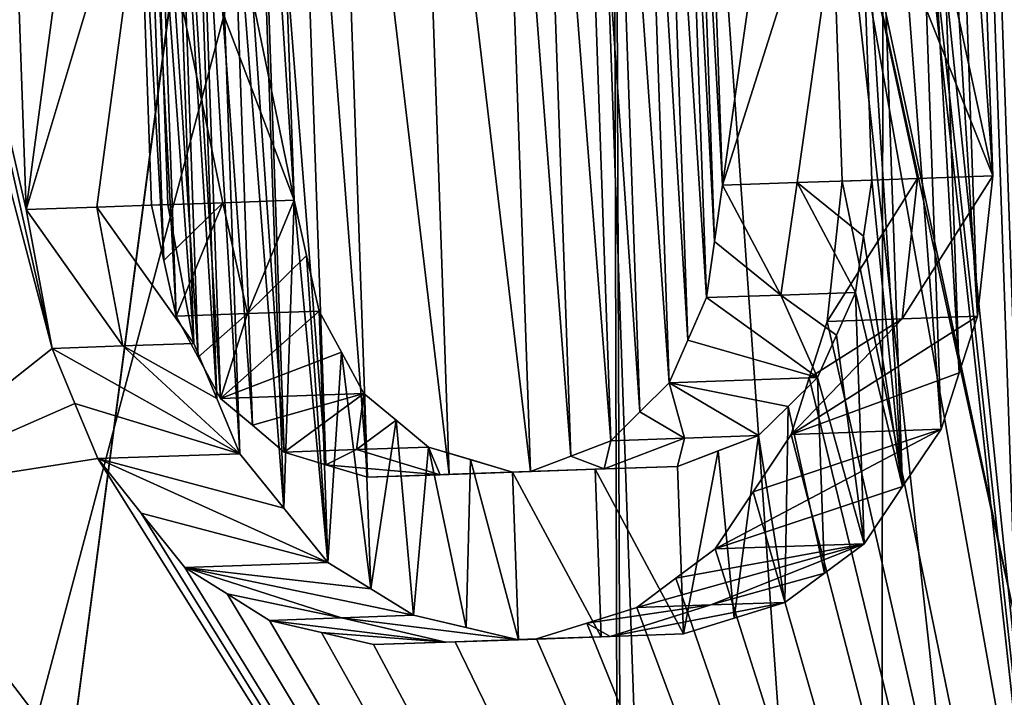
# Model space of a CAD drawing. Header units: millimetres. Extents: x -12 to 310, y -379 to 242.
# Tile 1037 of 1056: x 296.045 to 296.495, y -6.348 to -6.038. Entities that reach past the tile are written whole.
import ezdxf

# ---------------------------------------------------------------- set-up
doc = ezdxf.new("R2010")
doc.units = ezdxf.units.MM
doc.header["$LTSCALE"] = 65.185185
for name, color, linetype in [('3074', 7, 'CONTINUOUS'), ('3214', 7, 'CONTINUOUS'), ('3216', 7, 'CONTINUOUS'), ('3234', 7, 'CONTINUOUS'), ('3243', 7, 'CONTINUOUS'), ('3252', 7, 'CONTINUOUS'), ('3279', 7, 'CONTINUOUS'), ('3337', 7, 'CONTINUOUS'), ('3338', 7, 'CONTINUOUS'), ('3339', 7, 'CONTINUOUS'), ('3414', 7, 'CONTINUOUS'), ('3415', 7, 'CONTINUOUS'), ('3416', 7, 'CONTINUOUS'), ('3959', 7, 'CONTINUOUS'), ('4011', 7, 'CONTINUOUS'), ('4035', 7, 'CONTINUOUS'), ('4036', 7, 'CONTINUOUS'), ('4037', 7, 'CONTINUOUS'), ('4038', 7, 'CONTINUOUS'), ('4039', 7, 'CONTINUOUS'), ('4040', 7, 'CONTINUOUS'), ('4052', 7, 'CONTINUOUS'), ('4053', 7, 'CONTINUOUS'), ('4054', 7, 'CONTINUOUS'), ('4055', 7, 'CONTINUOUS'), ('4056', 7, 'CONTINUOUS'), ('4057', 7, 'CONTINUOUS'), ('4058', 7, 'CONTINUOUS'), ('4059', 7, 'CONTINUOUS'), ('4060', 7, 'CONTINUOUS'), ('4061', 7, 'CONTINUOUS'), ('4071', 7, 'CONTINUOUS'), ('4072', 7, 'CONTINUOUS'), ('4073', 7, 'CONTINUOUS'), ('4074', 7, 'CONTINUOUS'), ('4075', 7, 'CONTINUOUS'), ('4076', 7, 'CONTINUOUS'), ('4077', 7, 'CONTINUOUS'), ('4078', 7, 'CONTINUOUS'), ('4079', 7, 'CONTINUOUS'), ('4080', 7, 'CONTINUOUS')]:
    doc.layers.add(name, color=color, linetype=linetype)

msp = doc.modelspace()

# ---------------------------------------------------------------- linework, layer by layer
at = {"layer": '3074', "linetype": 'CONTINUOUS'}
for points in [[(75.3, -6.19459, -85), (75.3, 14, -85), (300.1, 14, -85), (75.3, -6.19459, -85)], [(75.3, -6.19459, -85), (300.1, 14, -85), (170.62996, 2.20925, -85), (75.3, -6.19459, -85)]]:
    msp.add_3dface(points, dxfattribs=at)
at = {"layer": '3214', "linetype": 'CONTINUOUS'}
for points in [[(295.97253, -1.52911, -54.60916), (296.81304, -9.20446, -54.96133), (300.35955, -1.37592, -58.99967), (295.97253, -1.52911, -54.60916)], [(290.24248, -9.4339, -53), (296.81304, -9.20446, -54.96133), (295.97253, -1.52911, -54.60916), (290.24248, -9.4339, -53)]]:
    msp.add_3dface(points, dxfattribs=at)
at = {"layer": '3216', "linetype": 'CONTINUOUS'}
for points in [[(295.96834, -1.52926, -75.39325), (301.96644, -1.3198, -65), (296.81304, -9.20446, -75.03867), (295.96834, -1.52926, -75.39325)], [(290.24248, -9.4339, -77), (295.96834, -1.52926, -75.39325), (296.81304, -9.20446, -75.03867), (290.24248, -9.4339, -77)]]:
    msp.add_3dface(points, dxfattribs=at)
at = {"layer": '3234', "linetype": 'CONTINUOUS'}
for points in [[(294.90485, 0.93512, -56.29446), (298.57859, 1.06341, -59.96436), (297.36202, -9.68559, -57.89358), (294.90485, 0.93512, -56.29446)], [(290.25992, -9.9336, -54.95), (294.90485, 0.93512, -56.29446), (297.36202, -9.68559, -57.89358), (290.25992, -9.9336, -54.95)]]:
    msp.add_3dface(points, dxfattribs=at)
at = {"layer": '3243', "linetype": 'CONTINUOUS'}
for points in [[(299.93038, 1.11062, -65), (294.91052, 0.93532, -73.70228), (300.3038, -9.58286, -65), (299.93038, 1.11062, -65)], [(294.91052, 0.93532, -73.70228), (290.25992, -9.9336, -75.05), (297.36202, -9.68559, -72.10642), (294.91052, 0.93532, -73.70228)], [(300.3038, -9.58286, -65), (294.91052, 0.93532, -73.70228), (297.36202, -9.68559, -72.10642), (300.3038, -9.58286, -65)]]:
    msp.add_3dface(points, dxfattribs=at)
at = {"layer": '3252', "linetype": 'CONTINUOUS'}
for points in [[(294.93208, -10.57093, -57.11792), (296.75393, -10.50731, -58.52997), (294.80832, -6.07251, -57.13765), (294.93208, -10.57093, -57.11792)], [(294.80832, -6.07251, -57.13765), (296.75393, -10.50731, -58.52997), (295.1906, -6.75189, -57.36234), (294.80832, -6.07251, -57.13765)]]:
    msp.add_3dface(points, dxfattribs=at)
at = {"layer": '3279', "linetype": 'CONTINUOUS'}
for points in [[(294.93208, -10.57093, -72.88208), (294.72269, -4.57459, -72.88208), (296.54453, -4.51097, -71.47003), (294.93208, -10.57093, -72.88208)], [(296.75393, -10.50731, -71.47003), (294.93208, -10.57093, -72.88208), (296.54453, -4.51097, -71.47003), (296.75393, -10.50731, -71.47003)]]:
    msp.add_3dface(points, dxfattribs=at)
at = {"layer": '3337', "linetype": 'CONTINUOUS'}
for points in [[(296.31312, -4.51905, -60.28893), (296.82434, -4.5012, -61), (296.33949, -12.0227, -60.25001), (296.31312, -4.51905, -60.28893)], [(296.33949, -12.0227, -60.25001), (296.82434, -4.5012, -61), (297.08608, -11.99663, -61), (296.33949, -12.0227, -60.25001)], [(295.47681, -4.54825, -60.5478), (296.31312, -4.51905, -60.28893), (295.65131, -9.54521, -60.5478), (295.47681, -4.54825, -60.5478)], [(295.65131, -9.54521, -60.5478), (296.31312, -4.51905, -60.28893), (296.33949, -12.0227, -60.25001), (295.65131, -9.54521, -60.5478)]]:
    msp.add_3dface(points, dxfattribs=at)
at = {"layer": '3338', "linetype": 'CONTINUOUS'}
for points in [[(296.66722, -4.50668, -61.45933), (296.26196, -4.52084, -61.72624), (297.08608, -11.99663, -61), (296.66722, -4.50668, -61.45933)], [(296.26196, -4.52084, -61.72624), (296.43646, -9.51779, -61.72624), (297.08608, -11.99663, -61), (296.26196, -4.52084, -61.72624)]]:
    msp.add_3dface(points, dxfattribs=at)
at = {"layer": '3339', "linetype": 'CONTINUOUS'}
for points in [[(296.4411, -4.51458, -62.09013), (296.59886, -4.50907, -62.4638), (296.61559, -9.51153, -62.09013), (296.4411, -4.51458, -62.09013)], [(296.26196, -4.52084, -61.72624), (296.4411, -4.51458, -62.09013), (296.43646, -9.51779, -61.72624), (296.26196, -4.52084, -61.72624)], [(296.4411, -4.51458, -62.09013), (296.61559, -9.51153, -62.09013), (296.43646, -9.51779, -61.72624), (296.4411, -4.51458, -62.09013)]]:
    msp.add_3dface(points, dxfattribs=at)
at = {"layer": '3414', "linetype": 'CONTINUOUS'}
for points in [[(296.82434, -4.5012, -69), (296.31312, -4.51905, -69.71107), (297.08608, -11.99663, -69), (296.82434, -4.5012, -69)], [(296.31312, -4.51905, -69.71107), (295.47681, -4.54825, -69.4522), (296.33359, -12.02291, -69.74999), (296.31312, -4.51905, -69.71107)], [(296.31312, -4.51905, -69.71107), (296.33359, -12.02291, -69.74999), (297.08608, -11.99663, -69), (296.31312, -4.51905, -69.71107)], [(295.47681, -4.54825, -69.4522), (295.65131, -9.54521, -69.4522), (296.33359, -12.02291, -69.74999), (295.47681, -4.54825, -69.4522)]]:
    msp.add_3dface(points, dxfattribs=at)
at = {"layer": '3415', "linetype": 'CONTINUOUS'}
for points in [[(296.66724, -4.50668, -68.54069), (296.82434, -4.5012, -69), (296.33949, -12.0227, -68.25001), (296.66724, -4.50668, -68.54069)], [(296.82434, -4.5012, -69), (297.08608, -11.99663, -69), (296.33949, -12.0227, -68.25001), (296.82434, -4.5012, -69)], [(296.26196, -4.52084, -68.27376), (296.66724, -4.50668, -68.54069), (296.43646, -9.51779, -68.27376), (296.26196, -4.52084, -68.27376)], [(296.43646, -9.51779, -68.27376), (296.66724, -4.50668, -68.54069), (296.33949, -12.0227, -68.25001), (296.43646, -9.51779, -68.27376)]]:
    msp.add_3dface(points, dxfattribs=at)
at = {"layer": '3416', "linetype": 'CONTINUOUS'}
for points in [[(296.59886, -4.50907, -67.5362), (296.4411, -4.51458, -67.90987), (296.77336, -9.50603, -67.5362), (296.59886, -4.50907, -67.5362)], [(296.4411, -4.51458, -67.90987), (296.26196, -4.52084, -68.27376), (296.61559, -9.51153, -67.90987), (296.4411, -4.51458, -67.90987)], [(296.4411, -4.51458, -67.90987), (296.61559, -9.51153, -67.90987), (296.77336, -9.50603, -67.5362), (296.4411, -4.51458, -67.90987)], [(296.26196, -4.52084, -68.27376), (296.43646, -9.51779, -68.27376), (296.61559, -9.51153, -67.90987), (296.26196, -4.52084, -68.27376)]]:
    msp.add_3dface(points, dxfattribs=at)
at = {"layer": '3959', "linetype": 'CONTINUOUS'}
for points in [[(296.50048, -6.3136, -58.42478), (296.47954, -5.71397, -58.42478), (296.40313, -5.85716, -58.347), (296.50048, -6.3136, -58.42478)], [(296.04843, -6.12502, -58.02139), (296.04178, -5.93363, -58.02141), (295.95778, -5.73219, -57.95691), (296.04843, -6.12502, -58.02139)], [(296.06026, -6.18846, -58.02955), (296.04843, -6.12502, -58.02139), (295.95778, -5.73219, -57.95691), (296.06026, -6.18846, -58.02955)], [(295.96045, -5.80874, -57.95691), (296.06026, -6.18846, -58.02955), (295.95778, -5.73219, -57.95691), (295.96045, -5.80874, -57.95691)], [(295.97604, -6.25528, -57.95691), (296.06026, -6.18846, -58.02955), (295.96045, -5.80874, -57.95691), (295.97604, -6.25528, -57.95691)], [(296.41448, -5.92061, -58.35563), (296.50048, -6.3136, -58.42478), (296.40313, -5.85716, -58.347), (296.41448, -5.92061, -58.35563)], [(296.62652, -7.10959, -58.52123), (296.50048, -6.3136, -58.42478), (296.41448, -5.92061, -58.35563), (296.62652, -7.10959, -58.52123)], [(296.42114, -6.112, -58.35561), (296.62652, -7.10959, -58.52123), (296.41448, -5.92061, -58.35563), (296.42114, -6.112, -58.35561)], [(296.41426, -6.1761, -58.347), (296.62652, -7.10959, -58.52123), (296.42114, -6.112, -58.35561), (296.41426, -6.1761, -58.347)], [(296.40608, -6.20194, -58.33844), (296.62652, -7.10959, -58.52123), (296.41426, -6.1761, -58.347), (296.40608, -6.20194, -58.33844)], [(296.07068, -6.21365, -58.03767), (296.06026, -6.18846, -58.02955), (295.97604, -6.25528, -57.95691), (296.07068, -6.21365, -58.03767)], [(296.39787, -6.22777, -58.32987), (296.62652, -7.10959, -58.52123), (296.40608, -6.20194, -58.33844), (296.39787, -6.22777, -58.32987)], [(296.08109, -6.23883, -58.0458), (296.07068, -6.21365, -58.03767), (295.97604, -6.25528, -57.95691), (296.08109, -6.23883, -58.0458)], [(296.38052, -6.25393, -58.31278), (296.62652, -7.10959, -58.52123), (296.39787, -6.22777, -58.32987), (296.38052, -6.25393, -58.31278)], [(296.62652, -7.10959, -58.52123), (296.08109, -6.23883, -58.0458), (295.97604, -6.25528, -57.95691), (296.62652, -7.10959, -58.52123)], [(296.08109, -6.23883, -58.0458), (296.62652, -7.10959, -58.52123), (296.101, -6.26368, -58.06212), (296.08109, -6.23883, -58.0458)], [(296.36311, -6.28008, -58.29573), (296.62652, -7.10959, -58.52123), (296.38052, -6.25393, -58.31278), (296.36311, -6.28008, -58.29573)], [(295.97872, -6.33182, -57.95691), (296.62652, -7.10959, -58.52123), (295.97604, -6.25528, -57.95691), (295.97872, -6.33182, -57.95691)], [(296.101, -6.26368, -58.06212), (296.62652, -7.10959, -58.52123), (296.12087, -6.28854, -58.0785), (296.101, -6.26368, -58.06212)], [(296.34522, -6.29348, -58.27873), (296.62652, -7.10959, -58.52123), (296.36311, -6.28008, -58.29573), (296.34522, -6.29348, -58.27873)], [(296.12087, -6.28854, -58.0785), (296.62652, -7.10959, -58.52123), (296.14024, -6.30063, -58.09491), (296.12087, -6.28854, -58.0785)], [(296.32727, -6.30691, -58.26178), (296.62652, -7.10959, -58.52123), (296.34522, -6.29348, -58.27873), (296.32727, -6.30691, -58.26178)], [(296.62652, -7.10959, -58.52123), (296.15956, -6.31277, -58.11138), (296.14024, -6.30063, -58.09491), (296.62652, -7.10959, -58.52123)], [(296.30443, -6.31406, -58.24065), (296.62652, -7.10959, -58.52123), (296.32727, -6.30691, -58.26178), (296.30443, -6.31406, -58.24065)], [(296.15956, -6.31277, -58.11138), (296.62652, -7.10959, -58.52123), (296.18331, -6.31829, -58.13203), (296.15956, -6.31277, -58.11138)], [(296.28152, -6.32122, -58.2196), (296.62652, -7.10959, -58.52123), (296.30443, -6.31406, -58.24065), (296.28152, -6.32122, -58.2196)], [(296.18331, -6.31829, -58.13203), (296.62652, -7.10959, -58.52123), (296.20699, -6.32382, -58.15277), (296.18331, -6.31829, -58.13203)], [(296.20699, -6.32382, -58.15277), (296.62652, -7.10959, -58.52123), (296.24435, -6.32255, -58.18608), (296.20699, -6.32382, -58.15277)], [(296.24435, -6.32255, -58.18608), (296.62652, -7.10959, -58.52123), (296.28152, -6.32122, -58.2196), (296.24435, -6.32255, -58.18608)], [(295.80263, -6.33797, -57.81444), (296.62652, -7.10959, -58.52123), (295.97872, -6.33182, -57.95691), (295.80263, -6.33797, -57.81444)], [(295.62308, -6.34424, -57.67637), (296.62652, -7.10959, -58.52123), (295.80263, -6.33797, -57.81444), (295.62308, -6.34424, -57.67637)], [(296.62652, -7.10959, -58.52123), (295.62308, -6.34424, -57.67637), (295.54187, -6.34708, -57.61621), (296.62652, -7.10959, -58.52123)], [(295.49581, -6.34869, -57.5827), (296.62652, -7.10959, -58.52123), (295.54187, -6.34708, -57.61621), (295.49581, -6.34869, -57.5827)]]:
    msp.add_3dface(points, dxfattribs=at)
at = {"layer": '4011', "linetype": 'CONTINUOUS'}
msp.add_3dface([(296.47954, -5.71397, -58.42478), (296.50048, -6.3136, -58.42478), (296.54904, -5.71154, -58.35292), (296.47954, -5.71397, -58.42478)], dxfattribs=at)
at = {"layer": '4035', "linetype": 'CONTINUOUS'}
for points in [[(296.1925, -6.31159, -58.07368), (296.15956, -6.31277, -58.11138), (296.24013, -6.3227, -58.11535), (296.1925, -6.31159, -58.07368)], [(296.15956, -6.31277, -58.11138), (296.18331, -6.31829, -58.13203), (296.24013, -6.3227, -58.11535), (296.15956, -6.31277, -58.11138)], [(296.22535, -6.31041, -58.0361), (296.1925, -6.31159, -58.07368), (296.27328, -6.32157, -58.07793), (296.22535, -6.31041, -58.0361)], [(296.27328, -6.32157, -58.07793), (296.1925, -6.31159, -58.07368), (296.24013, -6.3227, -58.11535), (296.27328, -6.32157, -58.07793)], [(296.24935, -6.31599, -58.05697), (296.22535, -6.31041, -58.0361), (296.27328, -6.32157, -58.07793), (296.24935, -6.31599, -58.05697)], [(296.18331, -6.31829, -58.13203), (296.20699, -6.32382, -58.15277), (296.24013, -6.3227, -58.11535), (296.18331, -6.31829, -58.13203)]]:
    msp.add_3dface(points, dxfattribs=at)
at = {"layer": '4036', "linetype": 'CONTINUOUS'}
for points in [[(296.18624, -6.28625, -58.00285), (296.12087, -6.28854, -58.0785), (296.20582, -6.29835, -58.01945), (296.18624, -6.28625, -58.00285)], [(296.12087, -6.28854, -58.0785), (296.14024, -6.30063, -58.09491), (296.1925, -6.31159, -58.07368), (296.12087, -6.28854, -58.0785)], [(296.12087, -6.28854, -58.0785), (296.1925, -6.31159, -58.07368), (296.22535, -6.31041, -58.0361), (296.12087, -6.28854, -58.0785)], [(296.12087, -6.28854, -58.0785), (296.22535, -6.31041, -58.0361), (296.20582, -6.29835, -58.01945), (296.12087, -6.28854, -58.0785)], [(296.14024, -6.30063, -58.09491), (296.15956, -6.31277, -58.11138), (296.1925, -6.31159, -58.07368), (296.14024, -6.30063, -58.09491)]]:
    msp.add_3dface(points, dxfattribs=at)
at = {"layer": '4037', "linetype": 'CONTINUOUS'}
for points in [[(296.14604, -6.23657, -57.9698), (296.08109, -6.23883, -58.0458), (296.16616, -6.26141, -57.9863), (296.14604, -6.23657, -57.9698)], [(296.08109, -6.23883, -58.0458), (296.101, -6.26368, -58.06212), (296.18624, -6.28625, -58.00285), (296.08109, -6.23883, -58.0458)], [(296.08109, -6.23883, -58.0458), (296.18624, -6.28625, -58.00285), (296.16616, -6.26141, -57.9863), (296.08109, -6.23883, -58.0458)], [(296.101, -6.26368, -58.06212), (296.12087, -6.28854, -58.0785), (296.18624, -6.28625, -58.00285), (296.101, -6.26368, -58.06212)]]:
    msp.add_3dface(points, dxfattribs=at)
at = {"layer": '4038', "linetype": 'CONTINUOUS'}
for points in [[(296.06026, -6.18846, -58.02955), (296.14604, -6.23657, -57.9698), (296.09257, -6.18734, -57.99149), (296.06026, -6.18846, -58.02955)], [(296.12496, -6.18621, -57.95333), (296.09257, -6.18734, -57.99149), (296.13551, -6.21139, -57.96157), (296.12496, -6.18621, -57.95333)], [(296.14604, -6.23657, -57.9698), (296.13551, -6.21139, -57.96157), (296.09257, -6.18734, -57.99149), (296.14604, -6.23657, -57.9698)], [(296.06026, -6.18846, -58.02955), (296.07068, -6.21365, -58.03767), (296.14604, -6.23657, -57.9698), (296.06026, -6.18846, -58.02955)], [(296.07068, -6.21365, -58.03767), (296.08109, -6.23883, -58.0458), (296.14604, -6.23657, -57.9698), (296.07068, -6.21365, -58.03767)]]:
    msp.add_3dface(points, dxfattribs=at)
at = {"layer": '4039', "linetype": 'CONTINUOUS'}
for points in [[(296.04843, -6.12502, -58.02139), (296.09257, -6.18734, -57.99149), (296.08078, -6.12388, -57.98328), (296.04843, -6.12502, -58.02139)], [(296.08078, -6.12388, -57.98328), (296.12496, -6.18621, -57.95333), (296.11312, -6.12274, -57.94517), (296.08078, -6.12388, -57.98328)], [(296.09257, -6.18734, -57.99149), (296.12496, -6.18621, -57.95333), (296.08078, -6.12388, -57.98328), (296.09257, -6.18734, -57.99149)], [(296.04843, -6.12502, -58.02139), (296.06026, -6.18846, -58.02955), (296.09257, -6.18734, -57.99149), (296.04843, -6.12502, -58.02139)]]:
    msp.add_3dface(points, dxfattribs=at)
at = {"layer": '4040', "linetype": 'CONTINUOUS'}
for points in [[(296.04843, -6.12502, -58.02139), (296.08078, -6.12388, -57.98328), (296.10641, -5.93138, -57.94515), (296.04843, -6.12502, -58.02139)], [(296.07409, -5.93251, -57.98328), (296.04843, -6.12502, -58.02139), (296.10641, -5.93138, -57.94515), (296.07409, -5.93251, -57.98328)], [(296.08078, -6.12388, -57.98328), (296.11312, -6.12274, -57.94517), (296.10641, -5.93138, -57.94515), (296.08078, -6.12388, -57.98328)], [(296.04178, -5.93363, -58.02141), (296.04843, -6.12502, -58.02139), (296.07409, -5.93251, -57.98328), (296.04178, -5.93363, -58.02141)]]:
    msp.add_3dface(points, dxfattribs=at)
at = {"layer": '4052', "linetype": 'CONTINUOUS'}
for points in [[(296.41448, -5.92061, -58.35563), (296.44881, -5.91942, -58.3193), (296.48985, -6.10959, -58.283), (296.41448, -5.92061, -58.35563)], [(296.42114, -6.112, -58.35561), (296.41448, -5.92061, -58.35563), (296.4555, -6.1108, -58.3193), (296.42114, -6.112, -58.35561)], [(296.4555, -6.1108, -58.3193), (296.41448, -5.92061, -58.35563), (296.48985, -6.10959, -58.283), (296.4555, -6.1108, -58.3193)], [(296.44881, -5.91942, -58.3193), (296.48314, -5.91823, -58.28297), (296.48985, -6.10959, -58.283), (296.44881, -5.91942, -58.3193)]]:
    msp.add_3dface(points, dxfattribs=at)
at = {"layer": '4053', "linetype": 'CONTINUOUS'}
for points in [[(296.41426, -6.1761, -58.347), (296.42114, -6.112, -58.35561), (296.4555, -6.1108, -58.3193), (296.41426, -6.1761, -58.347)], [(296.41426, -6.1761, -58.347), (296.4555, -6.1108, -58.3193), (296.44854, -6.17491, -58.31072), (296.41426, -6.1761, -58.347)], [(296.4555, -6.1108, -58.3193), (296.48985, -6.10959, -58.283), (296.44854, -6.17491, -58.31072), (296.4555, -6.1108, -58.3193)], [(296.44854, -6.17491, -58.31072), (296.48985, -6.10959, -58.283), (296.48292, -6.17371, -58.27433), (296.44854, -6.17491, -58.31072)]]:
    msp.add_3dface(points, dxfattribs=at)
at = {"layer": '4054', "linetype": 'CONTINUOUS'}
for points in [[(296.39787, -6.22777, -58.32987), (296.44854, -6.17491, -58.31072), (296.48292, -6.17371, -58.27433), (296.39787, -6.22777, -58.32987)], [(296.39787, -6.22777, -58.32987), (296.48292, -6.17371, -58.27433), (296.4746, -6.19955, -58.26564), (296.39787, -6.22777, -58.32987)], [(296.39787, -6.22777, -58.32987), (296.40608, -6.20194, -58.33844), (296.44854, -6.17491, -58.31072), (296.39787, -6.22777, -58.32987)], [(296.40608, -6.20194, -58.33844), (296.41426, -6.1761, -58.347), (296.44854, -6.17491, -58.31072), (296.40608, -6.20194, -58.33844)], [(296.46628, -6.22538, -58.25698), (296.39787, -6.22777, -58.32987), (296.4746, -6.19955, -58.26564), (296.46628, -6.22538, -58.25698)]]:
    msp.add_3dface(points, dxfattribs=at)
at = {"layer": '4055', "linetype": 'CONTINUOUS'}
for points in [[(296.36311, -6.28008, -58.29573), (296.38052, -6.25393, -58.31278), (296.46628, -6.22538, -58.25698), (296.36311, -6.28008, -58.29573)], [(296.36311, -6.28008, -58.29573), (296.46628, -6.22538, -58.25698), (296.44873, -6.25154, -58.23969), (296.36311, -6.28008, -58.29573)], [(296.38052, -6.25393, -58.31278), (296.39787, -6.22777, -58.32987), (296.46628, -6.22538, -58.25698), (296.38052, -6.25393, -58.31278)], [(296.43113, -6.2777, -58.22246), (296.36311, -6.28008, -58.29573), (296.44873, -6.25154, -58.23969), (296.43113, -6.2777, -58.22246)]]:
    msp.add_3dface(points, dxfattribs=at)
at = {"layer": '4056', "linetype": 'CONTINUOUS'}
for points in [[(296.32727, -6.30691, -58.26178), (296.34522, -6.29348, -58.27873), (296.43113, -6.2777, -58.22246), (296.32727, -6.30691, -58.26178)], [(296.32727, -6.30691, -58.26178), (296.43113, -6.2777, -58.22246), (296.36115, -6.3057, -58.22487), (296.32727, -6.30691, -58.26178)], [(296.34522, -6.29348, -58.27873), (296.36311, -6.28008, -58.29573), (296.43113, -6.2777, -58.22246), (296.34522, -6.29348, -58.27873)], [(296.36115, -6.3057, -58.22487), (296.43113, -6.2777, -58.22246), (296.41302, -6.29112, -58.20527), (296.36115, -6.3057, -58.22487)], [(296.39487, -6.30449, -58.18813), (296.36115, -6.3057, -58.22487), (296.41302, -6.29112, -58.20527), (296.39487, -6.30449, -58.18813)]]:
    msp.add_3dface(points, dxfattribs=at)
at = {"layer": '4057', "linetype": 'CONTINUOUS'}
for points in [[(296.36115, -6.3057, -58.22487), (296.39487, -6.30449, -58.18813), (296.31508, -6.32008, -58.18255), (296.36115, -6.3057, -58.22487)], [(296.31508, -6.32008, -58.18255), (296.39487, -6.30449, -58.18813), (296.34864, -6.31894, -58.14551), (296.31508, -6.32008, -58.18255)], [(296.34864, -6.31894, -58.14551), (296.39487, -6.30449, -58.18813), (296.37179, -6.31171, -58.16678), (296.34864, -6.31894, -58.14551)], [(296.30443, -6.31406, -58.24065), (296.32727, -6.30691, -58.26178), (296.36115, -6.3057, -58.22487), (296.30443, -6.31406, -58.24065)], [(296.30443, -6.31406, -58.24065), (296.36115, -6.3057, -58.22487), (296.31508, -6.32008, -58.18255), (296.30443, -6.31406, -58.24065)], [(296.28152, -6.32122, -58.2196), (296.30443, -6.31406, -58.24065), (296.31508, -6.32008, -58.18255), (296.28152, -6.32122, -58.2196)]]:
    msp.add_3dface(points, dxfattribs=at)
at = {"layer": '4058', "linetype": 'CONTINUOUS'}
for points in [[(296.20699, -6.32382, -58.15277), (296.24435, -6.32255, -58.18608), (296.24013, -6.3227, -58.11535), (296.20699, -6.32382, -58.15277)], [(296.24435, -6.32255, -58.18608), (296.27328, -6.32157, -58.07793), (296.24013, -6.3227, -58.11535), (296.24435, -6.32255, -58.18608)], [(296.24435, -6.32255, -58.18608), (296.28152, -6.32122, -58.2196), (296.31105, -6.32022, -58.11161), (296.24435, -6.32255, -58.18608)], [(296.27328, -6.32157, -58.07793), (296.24435, -6.32255, -58.18608), (296.31105, -6.32022, -58.11161), (296.27328, -6.32157, -58.07793)], [(296.28152, -6.32122, -58.2196), (296.31508, -6.32008, -58.18255), (296.31105, -6.32022, -58.11161), (296.28152, -6.32122, -58.2196)], [(296.31508, -6.32008, -58.18255), (296.34864, -6.31894, -58.14551), (296.31105, -6.32022, -58.11161), (296.31508, -6.32008, -58.18255)]]:
    msp.add_3dface(points, dxfattribs=at)
at = {"layer": '4059', "linetype": 'CONTINUOUS'}
for points in [[(296.44873, -6.25154, -58.23969), (296.43224, -5.77949, -58.23969), (296.42788, -5.92016, -58.23105), (296.44873, -6.25154, -58.23969)], [(296.45158, -5.80436, -58.25698), (296.43224, -5.77949, -58.23969), (296.46628, -6.22538, -58.25698), (296.45158, -5.80436, -58.25698)], [(296.46628, -6.22538, -58.25698), (296.43224, -5.77949, -58.23969), (296.44873, -6.25154, -58.23969), (296.46628, -6.22538, -58.25698)], [(296.13134, -5.81555, -57.9698), (296.16616, -6.26141, -57.9863), (296.14968, -5.78936, -57.9863), (296.13134, -5.81555, -57.9698)], [(296.14968, -5.78936, -57.9863), (296.16616, -6.26141, -57.9863), (296.17086, -6.12073, -57.99457), (296.14968, -5.78936, -57.9863)], [(296.14968, -5.78936, -57.9863), (296.17086, -6.12073, -57.99457), (296.16418, -5.92936, -57.99457), (296.14968, -5.78936, -57.9863)], [(296.46168, -5.82956, -58.26564), (296.45158, -5.80436, -58.25698), (296.4746, -6.19955, -58.26564), (296.46168, -5.82956, -58.26564)], [(296.45158, -5.80436, -58.25698), (296.46628, -6.22538, -58.25698), (296.4746, -6.19955, -58.26564), (296.45158, -5.80436, -58.25698)], [(296.14604, -6.23657, -57.9698), (296.13134, -5.81555, -57.9698), (296.12259, -5.8414, -57.96157), (296.14604, -6.23657, -57.9698)], [(296.14604, -6.23657, -57.9698), (296.16616, -6.26141, -57.9863), (296.13134, -5.81555, -57.9698), (296.14604, -6.23657, -57.9698)], [(296.47178, -5.85475, -58.27433), (296.46168, -5.82956, -58.26564), (296.48292, -6.17371, -58.27433), (296.47178, -5.85475, -58.27433)], [(296.48292, -6.17371, -58.27433), (296.46168, -5.82956, -58.26564), (296.4746, -6.19955, -58.26564), (296.48292, -6.17371, -58.27433)], [(296.11382, -5.86725, -57.95333), (296.13551, -6.21139, -57.96157), (296.12259, -5.8414, -57.96157), (296.11382, -5.86725, -57.95333)], [(296.13551, -6.21139, -57.96157), (296.14604, -6.23657, -57.9698), (296.12259, -5.8414, -57.96157), (296.13551, -6.21139, -57.96157)], [(296.48314, -5.91823, -58.28297), (296.47178, -5.85475, -58.27433), (296.48985, -6.10959, -58.283), (296.48314, -5.91823, -58.28297)], [(296.48985, -6.10959, -58.283), (296.47178, -5.85475, -58.27433), (296.48292, -6.17371, -58.27433), (296.48985, -6.10959, -58.283)], [(296.10641, -5.93138, -57.94515), (296.12496, -6.18621, -57.95333), (296.11382, -5.86725, -57.95333), (296.10641, -5.93138, -57.94515)], [(296.12496, -6.18621, -57.95333), (296.13551, -6.21139, -57.96157), (296.11382, -5.86725, -57.95333), (296.12496, -6.18621, -57.95333)], [(296.43459, -6.11152, -58.23107), (296.44873, -6.25154, -58.23969), (296.42788, -5.92016, -58.23105), (296.43459, -6.11152, -58.23107)], [(296.11312, -6.12274, -57.94517), (296.12496, -6.18621, -57.95333), (296.10641, -5.93138, -57.94515), (296.11312, -6.12274, -57.94517)], [(296.43085, -6.1372, -58.22676), (296.44873, -6.25154, -58.23969), (296.43459, -6.11152, -58.23107), (296.43085, -6.1372, -58.22676)], [(296.16616, -6.26141, -57.9863), (296.18624, -6.28625, -58.00285), (296.17086, -6.12073, -57.99457), (296.16616, -6.26141, -57.9863)], [(296.17086, -6.12073, -57.99457), (296.18624, -6.28625, -58.00285), (296.17654, -6.14608, -57.99871), (296.17086, -6.12073, -57.99457)], [(296.42714, -6.16289, -58.22248), (296.44873, -6.25154, -58.23969), (296.43085, -6.1372, -58.22676), (296.42714, -6.16289, -58.22248)], [(296.17654, -6.14608, -57.99871), (296.18624, -6.28625, -58.00285), (296.1822, -6.17144, -58.00283), (296.17654, -6.14608, -57.99871)], [(296.41852, -6.18234, -58.21386), (296.43113, -6.2777, -58.22246), (296.42714, -6.16289, -58.22248), (296.41852, -6.18234, -58.21386)], [(296.43113, -6.2777, -58.22246), (296.44873, -6.25154, -58.23969), (296.42714, -6.16289, -58.22248), (296.43113, -6.2777, -58.22246)], [(296.1822, -6.17144, -58.00283), (296.18624, -6.28625, -58.00285), (296.19246, -6.19024, -58.01114), (296.1822, -6.17144, -58.00283)], [(296.40991, -6.2018, -58.20527), (296.43113, -6.2777, -58.22246), (296.41852, -6.18234, -58.21386), (296.40991, -6.2018, -58.20527)], [(296.18624, -6.28625, -58.00285), (296.20582, -6.29835, -58.01945), (296.19246, -6.19024, -58.01114), (296.18624, -6.28625, -58.00285)], [(296.19246, -6.19024, -58.01114), (296.20582, -6.29835, -58.01945), (296.2027, -6.20904, -58.01945), (296.19246, -6.19024, -58.01114)], [(296.39641, -6.21505, -58.19241), (296.41302, -6.29112, -58.20527), (296.40991, -6.2018, -58.20527), (296.39641, -6.21505, -58.19241)], [(296.41302, -6.29112, -58.20527), (296.43113, -6.2777, -58.22246), (296.40991, -6.2018, -58.20527), (296.41302, -6.29112, -58.20527)], [(296.2027, -6.20904, -58.01945), (296.20582, -6.29835, -58.01945), (296.21746, -6.2213, -58.03193), (296.2027, -6.20904, -58.01945)], [(296.38289, -6.22826, -58.17958), (296.39487, -6.30449, -58.18813), (296.39641, -6.21505, -58.19241), (296.38289, -6.22826, -58.17958)], [(296.39487, -6.30449, -58.18813), (296.41302, -6.29112, -58.20527), (296.39641, -6.21505, -58.19241), (296.39487, -6.30449, -58.18813)], [(296.20582, -6.29835, -58.01945), (296.22535, -6.31041, -58.0361), (296.21746, -6.2213, -58.03193), (296.20582, -6.29835, -58.01945)], [(296.21746, -6.2213, -58.03193), (296.22535, -6.31041, -58.0361), (296.2322, -6.23352, -58.04444), (296.21746, -6.2213, -58.03193)], [(296.36445, -6.23532, -58.16252), (296.37179, -6.31171, -58.16678), (296.38289, -6.22826, -58.17958), (296.36445, -6.23532, -58.16252)], [(296.37179, -6.31171, -58.16678), (296.39487, -6.30449, -58.18813), (296.38289, -6.22826, -58.17958), (296.37179, -6.31171, -58.16678)], [(296.22535, -6.31041, -58.0361), (296.24935, -6.31599, -58.05697), (296.2322, -6.23352, -58.04444), (296.22535, -6.31041, -58.0361)], [(296.2322, -6.23352, -58.04444), (296.24935, -6.31599, -58.05697), (296.25142, -6.23927, -58.06116), (296.2322, -6.23352, -58.04444)], [(296.34596, -6.24239, -58.14551), (296.34864, -6.31894, -58.14551), (296.36445, -6.23532, -58.16252), (296.34596, -6.24239, -58.14551)], [(296.34864, -6.31894, -58.14551), (296.37179, -6.31171, -58.16678), (296.36445, -6.23532, -58.16252), (296.34864, -6.31894, -58.14551)], [(296.24935, -6.31599, -58.05697), (296.27328, -6.32157, -58.07793), (296.25142, -6.23927, -58.06116), (296.24935, -6.31599, -58.05697)], [(296.25142, -6.23927, -58.06116), (296.27328, -6.32157, -58.07793), (296.27061, -6.24499, -58.07793), (296.25142, -6.23927, -58.06116)], [(296.27061, -6.24499, -58.07793), (296.31105, -6.32022, -58.11161), (296.30837, -6.24367, -58.11161), (296.27061, -6.24499, -58.07793)], [(296.27328, -6.32157, -58.07793), (296.31105, -6.32022, -58.11161), (296.27061, -6.24499, -58.07793), (296.27328, -6.32157, -58.07793)], [(296.30837, -6.24367, -58.11161), (296.34864, -6.31894, -58.14551), (296.34596, -6.24239, -58.14551), (296.30837, -6.24367, -58.11161)], [(296.31105, -6.32022, -58.11161), (296.34864, -6.31894, -58.14551), (296.30837, -6.24367, -58.11161), (296.31105, -6.32022, -58.11161)]]:
    msp.add_3dface(points, dxfattribs=at)
at = {"layer": '4060', "linetype": 'CONTINUOUS'}
for points in [[(296.13155, -5.9305, -58.03244), (296.17086, -6.12073, -57.99457), (296.09892, -5.93164, -58.07031), (296.13155, -5.9305, -58.03244)], [(296.16418, -5.92936, -57.99457), (296.17086, -6.12073, -57.99457), (296.13155, -5.9305, -58.03244), (296.16418, -5.92936, -57.99457)], [(296.17086, -6.12073, -57.99457), (296.13823, -6.12187, -58.03244), (296.09892, -5.93164, -58.07031), (296.17086, -6.12073, -57.99457)], [(296.13823, -6.12187, -58.03244), (296.1056, -6.12302, -58.07031), (296.09892, -5.93164, -58.07031), (296.13823, -6.12187, -58.03244)]]:
    msp.add_3dface(points, dxfattribs=at)
at = {"layer": '4061', "linetype": 'CONTINUOUS'}
for points in [[(296.18873, -5.8008, -58.15277), (296.17019, -5.8078, -58.13617), (296.20432, -6.2473, -58.15277), (296.18873, -5.8008, -58.15277)], [(296.22608, -5.79946, -58.18608), (296.18873, -5.8008, -58.15277), (296.24167, -6.246, -58.18608), (296.22608, -5.79946, -58.18608)], [(296.24167, -6.246, -58.18608), (296.18873, -5.8008, -58.15277), (296.20432, -6.2473, -58.15277), (296.24167, -6.246, -58.18608)], [(296.26325, -5.79816, -58.2196), (296.22608, -5.79946, -58.18608), (296.27884, -6.24467, -58.2196), (296.26325, -5.79816, -58.2196)], [(296.27884, -6.24467, -58.2196), (296.22608, -5.79946, -58.18608), (296.24167, -6.246, -58.18608), (296.27884, -6.24467, -58.2196)], [(296.28199, -5.8039, -58.23643), (296.26325, -5.79816, -58.2196), (296.29714, -6.23768, -58.23643), (296.28199, -5.8039, -58.23643)], [(296.29714, -6.23768, -58.23643), (296.26325, -5.79816, -58.2196), (296.27884, -6.24467, -58.2196), (296.29714, -6.23768, -58.23643)], [(296.30068, -5.8096, -58.25332), (296.28199, -5.8039, -58.23643), (296.31539, -6.23068, -58.25332), (296.30068, -5.8096, -58.25332)], [(296.31539, -6.23068, -58.25332), (296.28199, -5.8039, -58.23643), (296.29714, -6.23768, -58.23643), (296.31539, -6.23068, -58.25332)], [(296.17019, -5.8078, -58.13617), (296.1516, -5.8148, -58.11963), (296.18534, -6.24158, -58.13617), (296.17019, -5.8078, -58.13617)], [(296.20432, -6.2473, -58.15277), (296.17019, -5.8078, -58.13617), (296.18534, -6.24158, -58.13617), (296.20432, -6.2473, -58.15277)], [(296.31494, -5.82191, -58.26601), (296.30068, -5.8096, -58.25332), (296.32875, -6.21741, -58.26601), (296.31494, -5.82191, -58.26601)], [(296.32875, -6.21741, -58.26601), (296.30068, -5.8096, -58.25332), (296.31539, -6.23068, -58.25332), (296.32875, -6.21741, -58.26601)], [(296.1516, -5.8148, -58.11963), (296.13792, -5.8281, -58.10726), (296.16631, -6.23589, -58.11963), (296.1516, -5.8148, -58.11963)], [(296.18534, -6.24158, -58.13617), (296.1516, -5.8148, -58.11963), (296.16631, -6.23589, -58.11963), (296.18534, -6.24158, -58.13617)], [(296.32917, -5.83418, -58.27873), (296.31494, -5.82191, -58.26601), (296.3421, -6.20417, -58.27873), (296.32917, -5.83418, -58.27873)], [(296.3421, -6.20417, -58.27873), (296.31494, -5.82191, -58.26601), (296.32875, -6.21741, -58.26601), (296.3421, -6.20417, -58.27873)], [(296.13792, -5.8281, -58.10726), (296.1242, -5.84134, -58.09492), (296.15173, -6.22359, -58.10726), (296.13792, -5.8281, -58.10726)], [(296.16631, -6.23589, -58.11963), (296.13792, -5.8281, -58.10726), (296.15173, -6.22359, -58.10726), (296.16631, -6.23589, -58.11963)], [(296.33902, -5.853, -58.28722), (296.32917, -5.83418, -58.27873), (296.3506, -6.18471, -58.28722), (296.33902, -5.853, -58.28722)], [(296.3506, -6.18471, -58.28722), (296.32917, -5.83418, -58.27873), (296.3421, -6.20417, -58.27873), (296.3506, -6.18471, -58.28722)], [(296.1242, -5.84134, -58.09492), (296.11542, -5.86081, -58.0867), (296.13712, -6.21133, -58.09492), (296.1242, -5.84134, -58.09492)], [(296.15173, -6.22359, -58.10726), (296.1242, -5.84134, -58.09492), (296.13712, -6.21133, -58.09492), (296.15173, -6.22359, -58.10726)], [(296.34883, -5.87183, -58.29571), (296.33902, -5.853, -58.28722), (296.35908, -6.16525, -58.29571), (296.34883, -5.87183, -58.29571)], [(296.35908, -6.16525, -58.29571), (296.33902, -5.853, -58.28722), (296.3506, -6.18471, -58.28722), (296.35908, -6.16525, -58.29571)], [(296.11542, -5.86081, -58.0867), (296.10664, -5.88028, -58.07852), (296.127, -6.19252, -58.0867), (296.11542, -5.86081, -58.0867)], [(296.13712, -6.21133, -58.09492), (296.11542, -5.86081, -58.0867), (296.127, -6.19252, -58.0867), (296.13712, -6.21133, -58.09492)], [(296.35432, -5.89717, -58.29999), (296.34883, -5.87183, -58.29571), (296.36279, -6.13958, -58.29999), (296.35432, -5.89717, -58.29999)], [(296.36279, -6.13958, -58.29999), (296.34883, -5.87183, -58.29571), (296.35908, -6.16525, -58.29571), (296.36279, -6.13958, -58.29999)], [(296.10664, -5.88028, -58.07852), (296.10277, -5.90596, -58.0744), (296.11689, -6.17371, -58.07852), (296.10664, -5.88028, -58.07852)], [(296.127, -6.19252, -58.0867), (296.10664, -5.88028, -58.07852), (296.11689, -6.17371, -58.07852), (296.127, -6.19252, -58.0867)], [(296.35981, -5.92252, -58.30427), (296.35432, -5.89717, -58.29999), (296.36647, -6.11391, -58.30425), (296.35981, -5.92252, -58.30427)], [(296.36647, -6.11391, -58.30425), (296.35432, -5.89717, -58.29999), (296.36279, -6.13958, -58.29999), (296.36647, -6.11391, -58.30425)], [(296.10277, -5.90596, -58.0744), (296.09892, -5.93164, -58.07031), (296.11123, -6.14836, -58.0744), (296.10277, -5.90596, -58.0744)], [(296.11689, -6.17371, -58.07852), (296.10277, -5.90596, -58.0744), (296.11123, -6.14836, -58.0744), (296.11689, -6.17371, -58.07852)], [(296.09892, -5.93164, -58.07031), (296.1056, -6.12302, -58.07031), (296.11123, -6.14836, -58.0744), (296.09892, -5.93164, -58.07031)]]:
    msp.add_3dface(points, dxfattribs=at)
at = {"layer": '4071', "linetype": 'CONTINUOUS'}
for points in [[(296.35981, -5.92252, -58.30427), (296.36647, -6.11391, -58.30425), (296.39385, -5.92134, -58.26766), (296.35981, -5.92252, -58.30427)], [(296.36647, -6.11391, -58.30425), (296.42788, -5.92016, -58.23105), (296.39385, -5.92134, -58.26766), (296.36647, -6.11391, -58.30425)], [(296.42788, -5.92016, -58.23105), (296.36647, -6.11391, -58.30425), (296.40053, -6.11271, -58.26766), (296.42788, -5.92016, -58.23105)], [(296.43459, -6.11152, -58.23107), (296.42788, -5.92016, -58.23105), (296.40053, -6.11271, -58.26766), (296.43459, -6.11152, -58.23107)]]:
    msp.add_3dface(points, dxfattribs=at)
at = {"layer": '4072', "linetype": 'CONTINUOUS'}
for points in [[(296.36647, -6.11391, -58.30425), (296.36279, -6.13958, -58.29999), (296.39307, -6.16407, -58.25913), (296.36647, -6.11391, -58.30425)], [(296.40053, -6.11271, -58.26766), (296.36647, -6.11391, -58.30425), (296.39307, -6.16407, -58.25913), (296.40053, -6.11271, -58.26766)], [(296.42714, -6.16289, -58.22248), (296.40053, -6.11271, -58.26766), (296.39307, -6.16407, -58.25913), (296.42714, -6.16289, -58.22248)], [(296.43085, -6.1372, -58.22676), (296.43459, -6.11152, -58.23107), (296.40053, -6.11271, -58.26766), (296.43085, -6.1372, -58.22676)], [(296.42714, -6.16289, -58.22248), (296.43085, -6.1372, -58.22676), (296.40053, -6.11271, -58.26766), (296.42714, -6.16289, -58.22248)], [(296.36279, -6.13958, -58.29999), (296.35908, -6.16525, -58.29571), (296.39307, -6.16407, -58.25913), (296.36279, -6.13958, -58.29999)]]:
    msp.add_3dface(points, dxfattribs=at)
at = {"layer": '4073', "linetype": 'CONTINUOUS'}
for points in [[(296.40991, -6.2018, -58.20527), (296.35908, -6.16525, -58.29571), (296.3506, -6.18471, -58.28722), (296.40991, -6.2018, -58.20527)], [(296.35908, -6.16525, -58.29571), (296.40991, -6.2018, -58.20527), (296.39307, -6.16407, -58.25913), (296.35908, -6.16525, -58.29571)], [(296.42714, -6.16289, -58.22248), (296.39307, -6.16407, -58.25913), (296.41852, -6.18234, -58.21386), (296.42714, -6.16289, -58.22248)], [(296.40991, -6.2018, -58.20527), (296.41852, -6.18234, -58.21386), (296.39307, -6.16407, -58.25913), (296.40991, -6.2018, -58.20527)], [(296.40991, -6.2018, -58.20527), (296.3506, -6.18471, -58.28722), (296.3421, -6.20417, -58.27873), (296.40991, -6.2018, -58.20527)]]:
    msp.add_3dface(points, dxfattribs=at)
at = {"layer": '4074', "linetype": 'CONTINUOUS'}
for points in [[(296.3421, -6.20417, -58.27873), (296.32875, -6.21741, -58.26601), (296.34918, -6.22947, -58.2164), (296.3421, -6.20417, -58.27873)], [(296.39641, -6.21505, -58.19241), (296.40991, -6.2018, -58.20527), (296.3421, -6.20417, -58.27873), (296.39641, -6.21505, -58.19241)], [(296.38289, -6.22826, -58.17958), (296.39641, -6.21505, -58.19241), (296.3421, -6.20417, -58.27873), (296.38289, -6.22826, -58.17958)], [(296.38289, -6.22826, -58.17958), (296.3421, -6.20417, -58.27873), (296.34918, -6.22947, -58.2164), (296.38289, -6.22826, -58.17958)], [(296.32875, -6.21741, -58.26601), (296.31539, -6.23068, -58.25332), (296.34918, -6.22947, -58.2164), (296.32875, -6.21741, -58.26601)]]:
    msp.add_3dface(points, dxfattribs=at)
at = {"layer": '4075', "linetype": 'CONTINUOUS'}
for points in [[(296.31539, -6.23068, -58.25332), (296.29714, -6.23768, -58.23643), (296.3124, -6.24353, -58.18255), (296.31539, -6.23068, -58.25332)], [(296.34596, -6.24239, -58.14551), (296.34918, -6.22947, -58.2164), (296.3124, -6.24353, -58.18255), (296.34596, -6.24239, -58.14551)], [(296.34918, -6.22947, -58.2164), (296.31539, -6.23068, -58.25332), (296.3124, -6.24353, -58.18255), (296.34918, -6.22947, -58.2164)], [(296.34596, -6.24239, -58.14551), (296.36445, -6.23532, -58.16252), (296.38289, -6.22826, -58.17958), (296.34596, -6.24239, -58.14551)], [(296.34596, -6.24239, -58.14551), (296.38289, -6.22826, -58.17958), (296.34918, -6.22947, -58.2164), (296.34596, -6.24239, -58.14551)], [(296.29714, -6.23768, -58.23643), (296.27884, -6.24467, -58.2196), (296.3124, -6.24353, -58.18255), (296.29714, -6.23768, -58.23643)]]:
    msp.add_3dface(points, dxfattribs=at)
at = {"layer": '4076', "linetype": 'CONTINUOUS'}
for points in [[(296.30837, -6.24367, -58.11161), (296.24167, -6.246, -58.18608), (296.20432, -6.2473, -58.15277), (296.30837, -6.24367, -58.11161)], [(296.30837, -6.24367, -58.11161), (296.20432, -6.2473, -58.15277), (296.23746, -6.24615, -58.11535), (296.30837, -6.24367, -58.11161)], [(296.27061, -6.24499, -58.07793), (296.30837, -6.24367, -58.11161), (296.23746, -6.24615, -58.11535), (296.27061, -6.24499, -58.07793)], [(296.30837, -6.24367, -58.11161), (296.27884, -6.24467, -58.2196), (296.24167, -6.246, -58.18608), (296.30837, -6.24367, -58.11161)], [(296.27884, -6.24467, -58.2196), (296.30837, -6.24367, -58.11161), (296.3124, -6.24353, -58.18255), (296.27884, -6.24467, -58.2196)], [(296.30837, -6.24367, -58.11161), (296.34596, -6.24239, -58.14551), (296.3124, -6.24353, -58.18255), (296.30837, -6.24367, -58.11161)]]:
    msp.add_3dface(points, dxfattribs=at)
at = {"layer": '4077', "linetype": 'CONTINUOUS'}
for points in [[(296.18534, -6.24158, -58.13617), (296.16631, -6.23589, -58.11963), (296.19931, -6.23471, -58.08197), (296.18534, -6.24158, -58.13617)], [(296.23746, -6.24615, -58.11535), (296.18534, -6.24158, -58.13617), (296.19931, -6.23471, -58.08197), (296.23746, -6.24615, -58.11535)], [(296.2322, -6.23352, -58.04444), (296.23746, -6.24615, -58.11535), (296.19931, -6.23471, -58.08197), (296.2322, -6.23352, -58.04444)], [(296.2322, -6.23352, -58.04444), (296.25142, -6.23927, -58.06116), (296.27061, -6.24499, -58.07793), (296.2322, -6.23352, -58.04444)], [(296.2322, -6.23352, -58.04444), (296.27061, -6.24499, -58.07793), (296.23746, -6.24615, -58.11535), (296.2322, -6.23352, -58.04444)], [(296.20432, -6.2473, -58.15277), (296.18534, -6.24158, -58.13617), (296.23746, -6.24615, -58.11535), (296.20432, -6.2473, -58.15277)]]:
    msp.add_3dface(points, dxfattribs=at)
at = {"layer": '4078', "linetype": 'CONTINUOUS'}
for points in [[(296.2027, -6.20904, -58.01945), (296.15173, -6.22359, -58.10726), (296.13712, -6.21133, -58.09492), (296.2027, -6.20904, -58.01945)], [(296.2027, -6.20904, -58.01945), (296.16631, -6.23589, -58.11963), (296.15173, -6.22359, -58.10726), (296.2027, -6.20904, -58.01945)], [(296.16631, -6.23589, -58.11963), (296.2027, -6.20904, -58.01945), (296.19931, -6.23471, -58.08197), (296.16631, -6.23589, -58.11963)], [(296.2027, -6.20904, -58.01945), (296.21746, -6.2213, -58.03193), (296.19931, -6.23471, -58.08197), (296.2027, -6.20904, -58.01945)], [(296.21746, -6.2213, -58.03193), (296.2322, -6.23352, -58.04444), (296.19931, -6.23471, -58.08197), (296.21746, -6.2213, -58.03193)]]:
    msp.add_3dface(points, dxfattribs=at)
at = {"layer": '4079', "linetype": 'CONTINUOUS'}
for points in [[(296.127, -6.19252, -58.0867), (296.11689, -6.17371, -58.07852), (296.1495, -6.17258, -58.04073), (296.127, -6.19252, -58.0867)], [(296.13712, -6.21133, -58.09492), (296.127, -6.19252, -58.0867), (296.1495, -6.17258, -58.04073), (296.13712, -6.21133, -58.09492)], [(296.1822, -6.17144, -58.00283), (296.19246, -6.19024, -58.01114), (296.13712, -6.21133, -58.09492), (296.1822, -6.17144, -58.00283)], [(296.1822, -6.17144, -58.00283), (296.13712, -6.21133, -58.09492), (296.1495, -6.17258, -58.04073), (296.1822, -6.17144, -58.00283)], [(296.19246, -6.19024, -58.01114), (296.2027, -6.20904, -58.01945), (296.13712, -6.21133, -58.09492), (296.19246, -6.19024, -58.01114)]]:
    msp.add_3dface(points, dxfattribs=at)
at = {"layer": '4080', "linetype": 'CONTINUOUS'}
for points in [[(296.1056, -6.12302, -58.07031), (296.13823, -6.12187, -58.03244), (296.11123, -6.14836, -58.0744), (296.1056, -6.12302, -58.07031)], [(296.13823, -6.12187, -58.03244), (296.11689, -6.17371, -58.07852), (296.11123, -6.14836, -58.0744), (296.13823, -6.12187, -58.03244)], [(296.11689, -6.17371, -58.07852), (296.13823, -6.12187, -58.03244), (296.1495, -6.17258, -58.04073), (296.11689, -6.17371, -58.07852)], [(296.13823, -6.12187, -58.03244), (296.17086, -6.12073, -57.99457), (296.1495, -6.17258, -58.04073), (296.13823, -6.12187, -58.03244)], [(296.17086, -6.12073, -57.99457), (296.17654, -6.14608, -57.99871), (296.1495, -6.17258, -58.04073), (296.17086, -6.12073, -57.99457)], [(296.17654, -6.14608, -57.99871), (296.1822, -6.17144, -58.00283), (296.1495, -6.17258, -58.04073), (296.17654, -6.14608, -57.99871)]]:
    msp.add_3dface(points, dxfattribs=at)

doc.saveas('drawing.dxf')
